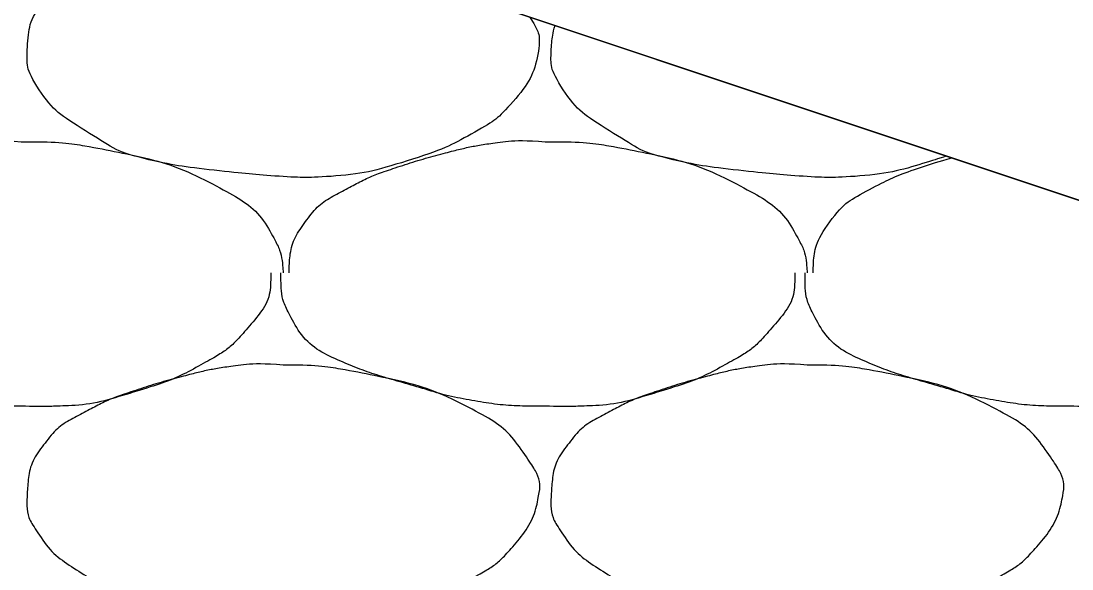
# Model space of a CAD drawing. Extents: x 1373719 to 1374161, y 379835 to 380167.
# Drawn here: x 1373983.167 to 1373984.091, y 379924.399 to 379924.88 of the extents above; entities that cross this region are included whole.
import ezdxf

# ---------------------------------------------------------------- set-up
doc = ezdxf.new("R2010")
doc.units = 0
doc.layers.add('Aggregate Base Course', color=7, linetype='Continuous')
doc.layers.add('SIGNATURE', color=7, linetype='Continuous')

msp = doc.modelspace()

# ---------------------------------------------------------------- linework, layer by layer
msp.add_line((1373993.52487, 379921.58016), (1373981.52487, 379925.58015))
at = {"layer": 'Aggregate Base Course'}
for points, degree in [([(1373983.61424, 379924.8837), (1373983.61462, 379924.88313), (1373983.61501, 379924.88256), (1373983.62109, 379924.87344), (1373983.62414, 379924.86361), (1373983.61955, 379924.83808), (1373983.61074, 379924.82129), (1373983.58896, 379924.79697), (1373983.58063, 379924.79061), (1373983.55225, 379924.77447), (1373983.53437, 379924.76583), (1373983.48904, 379924.75151), (1373983.46352, 379924.74503), (1373983.42401, 379924.74256), (1373983.41075, 379924.74251), (1373983.37777, 379924.74471), (1373983.35798, 379924.74662), (1373983.31639, 379924.75117), (1373983.29489, 379924.75461), (1373983.25574, 379924.76367), (1373983.24056, 379924.7731), (1373983.20691, 379924.79419), (1373983.19239, 379924.8051), (1373983.17331, 379924.8343), (1373983.17201, 379924.84491), (1373983.17343, 379924.86958), (1373983.1765, 379924.88429), (1373983.19761, 379924.91225), (1373983.20916, 379924.91977), (1373983.23484, 379924.93316), (1373983.24647, 379924.93896), (1373983.27687, 379924.94922), (1373983.29472, 379924.95463), (1373983.32432, 379924.96234), (1373983.33563, 379924.96478), (1373983.35163, 379924.96728), (1373983.3561, 379924.96784), (1373983.36058, 379924.96825)], 3), ([(1373983.98101, 379924.76144), (1373983.97915, 379924.7608), (1373983.97728, 379924.76018), (1373983.94984, 379924.75151), (1373983.92432, 379924.74503), (1373983.88481, 379924.74256), (1373983.87155, 379924.74251), (1373983.83857, 379924.74471), (1373983.81878, 379924.74662), (1373983.77719, 379924.75117), (1373983.75569, 379924.75461), (1373983.71654, 379924.76367), (1373983.70136, 379924.7731), (1373983.66771, 379924.79419), (1373983.65319, 379924.8051), (1373983.63411, 379924.8343), (1373983.63281, 379924.84491), (1373983.6338, 379924.86206), (1373983.63473, 379924.86916), (1373983.63678, 379924.87618)], 3), ([(1373982.94219, 379924.65879), (1373982.94221, 379924.65939), (1373982.94218, 379924.65999), (1373982.94219, 379924.66059), (1373982.94252, 379924.67576), (1373982.9468, 379924.69034), (1373982.95659, 379924.70379), (1373982.9665, 379924.7174), (1373982.97876, 379924.72537), (1373982.99259, 379924.73259), (1373983.00444, 379924.73876), (1373983.01607, 379924.74456), (1373983.02859, 379924.74879), (1373983.04647, 379924.75482), (1373983.06432, 379924.76023), (1373983.08259, 379924.76499), (1373983.09392, 379924.76794), (1373983.10523, 379924.77038), (1373983.11679, 379924.77219), (1373983.13346, 379924.7748), (1373983.15049, 379924.77543), (1373983.16719, 379924.77399)], 3), ([(1373983.16719, 379924.77399), (1373983.16899, 379924.77388), (1373983.17079, 379924.77409), (1373983.17259, 379924.77399)], 2), ([(1373983.17259, 379924.77399), (1373983.19895, 379924.77434), (1373983.22541, 379924.77037), (1373983.25179, 379924.76499), (1373983.28401, 379924.75841), (1373983.3137, 379924.7486), (1373983.34359, 379924.73259), (1373983.36352, 379924.7219), (1373983.37943, 379924.70799), (1373983.39039, 379924.68759), (1373983.39511, 379924.6788), (1373983.39687, 379924.66988), (1373983.39759, 379924.66059), (1373983.39764, 379924.65999), (1373983.39771, 379924.65937), (1373983.39759, 379924.65879)], 3), ([(1373983.40299, 379924.65879), (1373983.40301, 379924.65939), (1373983.40298, 379924.65999), (1373983.40299, 379924.66059), (1373983.40332, 379924.67576), (1373983.4076, 379924.69034), (1373983.41739, 379924.70379), (1373983.4273, 379924.7174), (1373983.43956, 379924.72537), (1373983.45339, 379924.73259), (1373983.46524, 379924.73876), (1373983.47687, 379924.74456), (1373983.48939, 379924.74879), (1373983.50727, 379924.75482), (1373983.52512, 379924.76023), (1373983.54339, 379924.76499), (1373983.55472, 379924.76794), (1373983.56603, 379924.77038), (1373983.57759, 379924.77219), (1373983.59426, 379924.7748), (1373983.61129, 379924.77543), (1373983.62799, 379924.77399)], 3), ([(1373983.62799, 379924.77399), (1373983.62979, 379924.77388), (1373983.63159, 379924.77409), (1373983.63339, 379924.77399)], 2), ([(1373983.63339, 379924.77399), (1373983.65975, 379924.77434), (1373983.68621, 379924.77037), (1373983.71259, 379924.76499), (1373983.74481, 379924.75841), (1373983.7745, 379924.7486), (1373983.80439, 379924.73259), (1373983.82432, 379924.7219), (1373983.84023, 379924.70799), (1373983.85119, 379924.68759), (1373983.85591, 379924.6788), (1373983.85767, 379924.66988), (1373983.85839, 379924.66059), (1373983.85844, 379924.65999), (1373983.85851, 379924.65937), (1373983.85839, 379924.65879)], 3), ([(1373983.86379, 379924.65879), (1373983.86381, 379924.65939), (1373983.86378, 379924.65999), (1373983.86412, 379924.67576), (1373983.8684, 379924.69034), (1373983.8881, 379924.7174), (1373983.90036, 379924.72537), (1373983.92604, 379924.73876), (1373983.93767, 379924.74456), (1373983.96198, 379924.75276), (1373983.97375, 379924.75647), (1373983.98564, 379924.7599)], 3), ([(1373983.16719, 379924.54179), (1373983.16479, 379924.54179), (1373983.16239, 379924.54179), (1373983.15999, 379924.54179), (1373983.14011, 379924.54179), (1373983.12031, 379924.54364), (1373983.10059, 379924.54719), (1373983.07956, 379924.55096), (1373983.0595, 379924.55738), (1373983.03905, 379924.56326), (1373983.02138, 379924.56834), (1373983.00431, 379924.57403), (1373982.98719, 379924.58139), (1373982.96814, 379924.58957), (1373982.95227, 379924.60337), (1373982.94219, 379924.62279), (1373982.93701, 379924.63276), (1373982.93499, 379924.64291), (1373982.93499, 379924.65339), (1373982.93499, 379924.65519), (1373982.93499, 379924.65699), (1373982.93499, 379924.65879)], 3), ([(1373983.38679, 379924.65879), (1373983.38684, 379924.65699), (1373983.38686, 379924.65519), (1373983.38679, 379924.65339), (1373983.38613, 379924.63514), (1373983.37455, 379924.61933), (1373983.36159, 379924.60479), (1373983.35341, 379924.5956), (1373983.34483, 379924.58901), (1373983.33459, 379924.58319), (1373983.31645, 379924.57287), (1373983.29857, 379924.56423), (1373983.27879, 379924.55799), (1373983.25324, 379924.54991), (1373983.22774, 379924.54281), (1373983.20139, 379924.54179), (1373983.18999, 379924.54134), (1373983.17858, 379924.54127), (1373983.16719, 379924.54179)], 3), ([(1373983.62799, 379924.54179), (1373983.62559, 379924.54179), (1373983.62319, 379924.54179), (1373983.62079, 379924.54179), (1373983.60091, 379924.54179), (1373983.58111, 379924.54364), (1373983.56139, 379924.54719), (1373983.54036, 379924.55096), (1373983.5203, 379924.55738), (1373983.49985, 379924.56326), (1373983.48218, 379924.56834), (1373983.46511, 379924.57403), (1373983.44799, 379924.58139), (1373983.42894, 379924.58957), (1373983.41307, 379924.60337), (1373983.40299, 379924.62279), (1373983.39781, 379924.63276), (1373983.39579, 379924.64291), (1373983.39579, 379924.65339), (1373983.39579, 379924.65519), (1373983.39579, 379924.65699), (1373983.39579, 379924.65879)], 3), ([(1373983.84759, 379924.65879), (1373983.84764, 379924.65699), (1373983.84766, 379924.65519), (1373983.84759, 379924.65339), (1373983.84693, 379924.63514), (1373983.83535, 379924.61933), (1373983.82239, 379924.60479), (1373983.81421, 379924.5956), (1373983.80563, 379924.58901), (1373983.79539, 379924.58319), (1373983.77725, 379924.57287), (1373983.75937, 379924.56423), (1373983.73959, 379924.55799), (1373983.71404, 379924.54991), (1373983.68854, 379924.54281), (1373983.66219, 379924.54179), (1373983.65079, 379924.54134), (1373983.63938, 379924.54127), (1373983.62799, 379924.54179)], 3), ([(1373984.08879, 379924.54179), (1373984.08639, 379924.54179), (1373984.08399, 379924.54179), (1373984.08159, 379924.54179), (1373984.06171, 379924.54179), (1373984.04191, 379924.54364), (1373984.02219, 379924.54719), (1373984.00116, 379924.55096), (1373983.9811, 379924.55738), (1373983.96065, 379924.56326), (1373983.94298, 379924.56834), (1373983.92591, 379924.57403), (1373983.90879, 379924.58139), (1373983.88974, 379924.58957), (1373983.87387, 379924.60337), (1373983.86379, 379924.62279), (1373983.85861, 379924.63276), (1373983.85659, 379924.64291), (1373983.85659, 379924.65339), (1373983.85659, 379924.65519), (1373983.85659, 379924.65699), (1373983.85659, 379924.65879)], 3), ([(1373984.30834, 379924.65233), (1373984.30728, 379924.63453), (1373984.2959, 379924.61905), (1373984.27501, 379924.5956), (1373984.26643, 379924.58901), (1373984.23805, 379924.57287), (1373984.22017, 379924.56423), (1373984.17484, 379924.54991), (1373984.14934, 379924.54281), (1373984.11159, 379924.54134), (1373984.10018, 379924.54127), (1373984.08879, 379924.54179)], 3), ([(1373983.39759, 379924.57779), (1373983.42395, 379924.57814), (1373983.45041, 379924.57417), (1373983.47679, 379924.56879), (1373983.50901, 379924.56221), (1373983.5387, 379924.5524), (1373983.56859, 379924.53639), (1373983.58852, 379924.5257), (1373983.60216, 379924.51124), (1373983.61539, 379924.49139), (1373983.62109, 379924.48284), (1373983.62414, 379924.47301), (1373983.62259, 379924.46439), (1373983.61955, 379924.44748), (1373983.61074, 379924.43069), (1373983.59739, 379924.41579), (1373983.58896, 379924.40637), (1373983.58063, 379924.40001), (1373983.57039, 379924.39419), (1373983.55225, 379924.38387), (1373983.53437, 379924.37523), (1373983.51459, 379924.36899), (1373983.48904, 379924.36091), (1373983.46352, 379924.35443), (1373983.43719, 379924.35279), (1373983.42401, 379924.35196), (1373983.41075, 379924.35191), (1373983.39759, 379924.35279), (1373983.37777, 379924.35411), (1373983.35798, 379924.35602), (1373983.33819, 379924.35819), (1373983.31639, 379924.36057), (1373983.29489, 379924.36401), (1373983.27339, 379924.36899), (1373983.25574, 379924.37307), (1373983.24056, 379924.3825), (1373983.22479, 379924.39239), (1373983.20691, 379924.40359), (1373983.19239, 379924.4145), (1373983.17979, 379924.43379), (1373983.17331, 379924.4437), (1373983.17201, 379924.45431), (1373983.17259, 379924.46439), (1373983.17343, 379924.47898), (1373983.1765, 379924.49369), (1373983.18699, 379924.50759), (1373983.19761, 379924.52165), (1373983.20916, 379924.52917), (1373983.22299, 379924.53639), (1373983.23484, 379924.54256), (1373983.24647, 379924.54836), (1373983.25899, 379924.55259), (1373983.27687, 379924.55862), (1373983.29472, 379924.56403), (1373983.31299, 379924.56879), (1373983.32432, 379924.57174), (1373983.33563, 379924.57418), (1373983.34719, 379924.57599), (1373983.36386, 379924.5786), (1373983.38089, 379924.57923), (1373983.39759, 379924.57779)], 3), ([(1373983.85839, 379924.57779), (1373983.88475, 379924.57814), (1373983.91121, 379924.57417), (1373983.93759, 379924.56879), (1373983.96981, 379924.56221), (1373983.9995, 379924.5524), (1373984.02939, 379924.53639), (1373984.04932, 379924.5257), (1373984.06296, 379924.51124), (1373984.07619, 379924.49139), (1373984.08189, 379924.48284), (1373984.08494, 379924.47301), (1373984.08339, 379924.46439), (1373984.08035, 379924.44748), (1373984.07154, 379924.43069), (1373984.05819, 379924.41579), (1373984.04976, 379924.40637), (1373984.04143, 379924.40001), (1373984.03119, 379924.39419), (1373984.01305, 379924.38387), (1373983.99517, 379924.37523), (1373983.97539, 379924.36899), (1373983.94984, 379924.36091), (1373983.92432, 379924.35443), (1373983.89799, 379924.35279), (1373983.88481, 379924.35196), (1373983.87155, 379924.35191), (1373983.85839, 379924.35279), (1373983.83857, 379924.35411), (1373983.81878, 379924.35602), (1373983.79899, 379924.35819), (1373983.77719, 379924.36057), (1373983.75569, 379924.36401), (1373983.73419, 379924.36899), (1373983.71654, 379924.37307), (1373983.70136, 379924.3825), (1373983.68559, 379924.39239), (1373983.66771, 379924.40359), (1373983.65319, 379924.4145), (1373983.64059, 379924.43379), (1373983.63411, 379924.4437), (1373983.63281, 379924.45431), (1373983.63339, 379924.46439), (1373983.63423, 379924.47898), (1373983.6373, 379924.49369), (1373983.64779, 379924.50759), (1373983.65841, 379924.52165), (1373983.66996, 379924.52917), (1373983.68379, 379924.53639), (1373983.69564, 379924.54256), (1373983.70727, 379924.54836), (1373983.71979, 379924.55259), (1373983.73767, 379924.55862), (1373983.75552, 379924.56403), (1373983.77379, 379924.56879), (1373983.78512, 379924.57174), (1373983.79643, 379924.57418), (1373983.80799, 379924.57599), (1373983.82466, 379924.5786), (1373983.84169, 379924.57923), (1373983.85839, 379924.57779)], 3)]:
    msp.add_open_spline(points, degree=degree, dxfattribs=at)
at = {"layer": 'SIGNATURE'}
msp.add_lwpolyline([(1373980.45437, 379925.14236), (1373981.52487, 379925.20991), (1373981.17649, 379925.55817), (1373981.52487, 379925.58015), (1373986.32506, 379923.98009), (1373979.08624, 379923.52327), (1373980.45437, 379925.14236)], dxfattribs=at)

doc.saveas('drawing.dxf')
